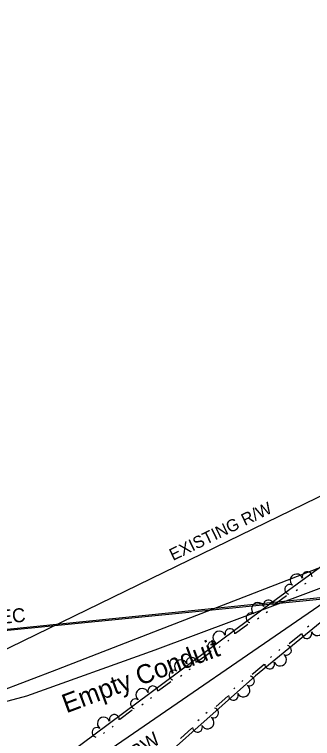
# Model space of a CAD drawing. Extents: x 1577032 to 1581865, y 611492 to 615011.
# Drawn here: x 1580168.3 to 1580247.3, y 613675.8 to 613867.3 of the extents above; entities that cross this region are included whole.
import ezdxf

# ---------------------------------------------------------------- set-up
doc = ezdxf.new("R2010")
doc.units = 0
for name, color, linetype in [('Exist Other Culture Fence Line', 7, 'Continuous'), ('Exist Other Culture Fence Line Leader', 7, 'Continuous'), ('Exist Other Culture Fence Line Text', 7, 'Continuous'), ('Exist Right of Way Line', 7, 'Continuous'), ('Exist Right of Way Line Text', 7, 'Continuous'), ('Exist Utilities Telephone UG FO SUE LOS B', 7, 'Continuous'), ('Exist Utilities Telephone UG FO SUE LOS B Text', 7, 'Continuous'), ('Exist Utilities Water UG Line SUE LOS B', 7, 'Continuous'), ('Old_Level_11', 7, 'Continuous'), ('Old_Level_8', 7, 'Continuous')]:
    doc.layers.add(name, color=color, linetype=linetype)

msp = doc.modelspace()

# ---------------------------------------------------------------- linework, layer by layer
at = {"layer": 'Exist Other Culture Fence Line'}
for p in [(1580036.43, 613691.58), (1580098.64, 613607.82)]:
    msp.add_line(p, (1580251.9, 613712.92), dxfattribs=at)
at = {"layer": 'Exist Right of Way Line'}
msp.add_line((1580074.87, 613655.16), (1580329.14, 613778.75), dxfattribs=at)
at = {"layer": 'Exist Utilities Telephone UG FO SUE LOS B'}
msp.add_lwpolyline([(1579762.43, 613445.5), (1579805.52, 613477.49), (1579874.3, 613528.42), (1579927.63, 613567.61), (1579961.57, 613589.13), (1580023.79, 613630.1), (1580048.6, 613644.24), (1580064.79, 613652.02), (1580101.01, 613664.86), (1580134.79, 613676.2), (1580157.3, 613683.34), (1580171.65, 613687.07), (1580205.63, 613699.27), (1580257.8, 613718.78), (1580277.93, 613732.3), (1580322.48, 613762.42), (1580357.71, 613789.14), (1580371.84, 613797.02), (1580398.85, 613808.57), (1580440.4, 613836.96), (1580497.32, 613877.42), (1580541.92, 613911.34), (1580565.99, 613928.5)], dxfattribs=at)
at = {"layer": 'Exist Utilities Water UG Line SUE LOS B'}
for p, q in [((1580205.29, 613704), (1580248.73, 613720.89)), ((1580179.53, 613694.09), (1580205.29, 613704)), ((1580157.33, 613685.56), (1580179.53, 613694.09))]:
    msp.add_line(p, q, dxfattribs=at)
at = {"layer": 'Old_Level_11'}
for points in [[(1580178.64, 613668.86), (1580237.64, 613712.65), (1580275.25, 613740.08), (1580305.41, 613763.08), (1580331.9, 613792.25), (1580348.57, 613817.56), (1580366.72, 613849.16), (1580382.81, 613883.89)], [(1580387.98, 613867.68), (1580362.26, 613826.06), (1580342.4, 613791.75), (1580326.53, 613768.18), (1580306.87, 613751.68), (1580263.54, 613718.08), (1580232.15, 613692.42), (1580196.05, 613660.28)], [(1580245.27, 613716.69), (1580245.6, 613716.94)], [(1580237.09, 613711.22), (1580238.13, 613711.99), (1580240.39, 613713.64)], [(1580242.95, 613715), (1580243.28, 613715.24)], [(1580235.03, 613709.18), (1580235.36, 613709.43)], [(1580226.88, 613703.64), (1580230.17, 613706.09)], [(1580232.72, 613707.47), (1580233.05, 613707.72)], [(1580246.27, 613705.55), (1580245.95, 613705.29)], [(1580244.31, 613703.41), (1580241.13, 613700.82)], [(1580222.52, 613699.89), (1580222.84, 613700.14)], [(1580224.82, 613701.6), (1580225.15, 613701.85)], [(1580216.67, 613696.07), (1580219.97, 613698.51)], [(1580238.65, 613699.32), (1580238.33, 613699.06)], [(1580236.43, 613697.5), (1580236.11, 613697.24)], [(1580234.46, 613695.37), (1580231.62, 613693.04), (1580231.27, 613692.74)], [(1580212.31, 613692.32), (1580212.64, 613692.56)], [(1580214.61, 613694.03), (1580214.94, 613694.27)], [(1580206.46, 613688.49), (1580209.76, 613690.93)], [(1580228.86, 613691.14), (1580228.55, 613690.86)], [(1580226.71, 613689.23), (1580226.41, 613688.95)], [(1580204.4, 613686.45), (1580204.73, 613686.69)], [(1580224.84, 613687.01), (1580221.78, 613684.28)], [(1580202.1, 613684.74), (1580202.43, 613684.98)], [(1580196.26, 613680.91), (1580199.55, 613683.36)], [(1580219.36, 613682.68), (1580219.05, 613682.41)], [(1580194.19, 613678.87), (1580194.52, 613679.11)], [(1580217.22, 613680.77), (1580216.91, 613680.5)], [(1580191.89, 613677.16), (1580192.22, 613677.4)], [(1580215.34, 613678.56), (1580212.28, 613675.83)]]:
    msp.add_lwpolyline(points, dxfattribs=at)
for centre, radius, start, end in [((1580243.07, 613717.63), 1.69, 22.0586, 230.1311), ((1580245.87, 613718.65), 1.3, 356.8633, 197.6599), ((1580241.23, 613715.27), 1.3, 54.5298, 255.3264), ((1580232.82, 613710.1), 1.69, 22.5515, 230.624), ((1580235.61, 613711.15), 1.3, 357.3562, 198.1528), ((1580231, 613707.73), 1.3, 55.0227, 255.8192), ((1580248.52, 613704.74), 1.69, 205.2287, 53.3012), ((1580222.61, 613702.52), 1.69, 22.5515, 230.624), ((1580225.4, 613703.57), 1.3, 357.3562, 198.1528), ((1580245.78, 613703.56), 1.3, 180.0334, 20.83), ((1580220.79, 613700.15), 1.3, 55.0227, 255.8192), ((1580240.38, 613699.15), 1.3, 237.6999, 78.4965), ((1580212.4, 613694.94), 1.69, 22.5515, 230.624), ((1580215.2, 613695.99), 1.3, 357.3562, 198.1528), ((1580238.68, 613696.69), 1.69, 205.2287, 53.3012), ((1580235.93, 613695.51), 1.3, 180.0334, 20.83), ((1580210.59, 613692.57), 1.3, 55.0227, 255.8192), ((1580230.59, 613691.03), 1.3, 240.1091, 80.9057), ((1580202.19, 613687.36), 1.69, 22.5515, 230.624), ((1580204.99, 613688.41), 1.3, 357.3562, 198.1528), ((1580228.99, 613688.51), 1.69, 207.6379, 55.7104), ((1580226.3, 613687.22), 1.3, 182.4426, 23.2392), ((1580200.38, 613684.99), 1.3, 55.0227, 255.8192), ((1580221.1, 613682.58), 1.3, 240.1091, 80.9057), ((1580191.99, 613679.78), 1.69, 22.5515, 230.624), ((1580194.78, 613680.84), 1.3, 357.3562, 198.1528), ((1580219.5, 613680.06), 1.69, 207.6379, 55.7104), ((1580216.81, 613678.76), 1.3, 182.4426, 23.2392), ((1580190.17, 613677.41), 1.3, 55.0227, 255.8192)]:
    msp.add_arc(centre, radius, start, end, dxfattribs=at)
at = {"layer": 'Old_Level_8'}
msp.add_lwpolyline([(1580021.78, 613689.53), (1580033.89, 613688.26), (1580036.43, 613691.58), (1580252.71, 613713.47)], dxfattribs=at)

# ---------------------------------------------------------------- texts
at = {"layer": 'Exist Other Culture Fence Line Leader'}
msp.add_text('4S  ELEC', height=3.691, rotation=5.7808, dxfattribs=at).set_placement((1580149.86, 613704.56))
at = {"layer": 'Exist Other Culture Fence Line Text'}
msp.add_text('48" WW & 2SBW', height=3.6909, rotation=34.4427, dxfattribs=at).set_placement((1580175.92, 613653.27))
at = {"layer": 'Exist Right of Way Line Text'}
msp.add_text('EXISTING R/W', height=3.2, rotation=25.9222, dxfattribs=at).set_placement((1580210.33, 613722.77))
at = {"layer": 'Exist Utilities Telephone UG FO SUE LOS B Text'}
msp.add_text('Empty Conduit', height=5, rotation=20.5105, dxfattribs=at).set_placement((1580182.09, 613682.45))

doc.saveas('drawing.dxf')
